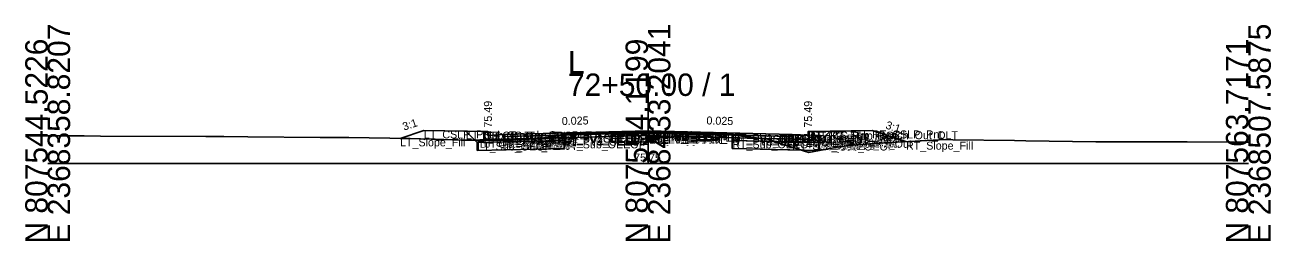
# Model space of a CAD drawing. Extents: x -26 to 8153, y -10 to 9520.
# Drawn here: x 6997.2 to 7152.8, y 2990.3 to 3017.3 of the extents above; entities that cross this region are included whole.
import ezdxf

# ---------------------------------------------------------------- set-up
doc = ezdxf.new("R2010")
doc.units = 0
for name, color, linetype in [('Exist CMT Pavement', 7, 'Continuous'), ('Exist Cross Section Cell', 7, 'Continuous'), ('Exist XS Center Line Elevation Label', 7, 'Continuous'), ('Exist XS Ground Line', 7, 'Continuous'), ('Prop CMT Conc Surface', 7, 'Continuous'), ('Prop CMT Concrete Structures', 7, 'Continuous'), ('Prop CMT Pvmt Course 1', 7, 'Continuous'), ('Prop CMT Pvmt Course 1 CG', 7, 'Continuous'), ('Prop CMT Pvmt Course 1 Wedge', 7, 'Continuous'), ('Prop CMT Pvmt Course 2', 7, 'Continuous'), ('Prop CMT Pvmt Course 2 Wedge', 7, 'Continuous'), ('Prop CMT Pvmt Course 3', 7, 'Continuous'), ('Prop CMT Pvmt Course 3 Wedge', 7, 'Continuous'), ('Prop CMT Pvmt Surface', 7, 'Continuous'), ('Prop CMT Pvmt Wedge Surface 1', 7, 'Continuous'), ('Prop CMT Pvmt Wedge Surface 2', 7, 'Continuous'), ('Prop CMT Pvmt Wedge Surface 3', 7, 'Continuous'), ('Prop CMT Shallow Undercut', 7, 'Continuous'), ('Prop CMT Shallow Undercut Boundary', 7, 'Continuous'), ('Prop CMT Slope Grass', 7, 'Continuous'), ('Prop CMT Subgrade Earthwork', 7, 'Continuous'), ('Prop XS Earthwork Shape', 7, 'Continuous'), ('Prop XS Hydro Elevations', 7, 'Continuous'), ('Prop XS SE Text', 7, 'Continuous'), ('Prop XS Side Slope Text', 7, 'Continuous'), ('Prop XS Subgrade Earthwork', 7, 'Continuous'), ('Scratch_Level_2', 7, 'Continuous'), ('Scratch_Level_6', 7, 'Continuous')]:
    doc.layers.add(name, color=color, linetype=linetype)

msp = doc.modelspace()

# ---------------------------------------------------------------- linework, layer by layer
at = {"layer": 'Exist CMT Pavement'}
for p, q in [((7064.54, 3003.62), (7073.73, 3003.72)), ((7073.73, 3003.72), (7075.06, 3003.75)), ((7075.06, 3003.75), (7084.16, 3003.57)), ((7084.16, 3003.57), (7085.53, 3003.55))]:
    msp.add_line(p, q, dxfattribs=at)
at = {"layer": 'Exist Cross Section Cell'}
for p, q in [((7075, 3000), (7075, 3011.25)), ((7000, 3000), (7075, 3000)), ((7075, 3000), (7150, 3000))]:
    msp.add_line(p, q, dxfattribs=at)
at = {"layer": 'Exist XS Ground Line'}
for p, q in [((7000, 3003.46), (7000.94, 3003.46)), ((7000.94, 3003.46), (7003.33, 3003.45)), ((7003.33, 3003.45), (7004.55, 3003.45)), ((7004.55, 3003.45), (7006.59, 3003.42)), ((7006.59, 3003.42), (7019.78, 3003.36)), ((7019.78, 3003.36), (7021.99, 3003.4)), ((7021.99, 3003.4), (7025.01, 3003.35)), ((7025.01, 3003.35), (7034.03, 3003.26)), ((7034.03, 3003.26), (7037.64, 3003.27)), ((7037.64, 3003.27), (7045.29, 3003.13)), ((7045.29, 3003.13), (7047.92, 3003.03)), ((7060.18, 3003.05), (7061.95, 3003.2)), ((7061.95, 3003.2), (7063.82, 3003.49)), ((7063.82, 3003.49), (7064.54, 3003.62)), ((7064.54, 3003.62), (7073.73, 3003.72)), ((7073.73, 3003.72), (7075.06, 3003.75)), ((7075.06, 3003.75), (7084.16, 3003.57)), ((7084.16, 3003.57), (7085.53, 3003.55)), ((7085.53, 3003.55), (7087.46, 3003.33)), ((7087.46, 3003.33), (7089.96, 3003.03)), ((7047.92, 3003.03), (7048.41, 3003.05)), ((7048.41, 3003.05), (7051.65, 3002.94)), ((7051.65, 3002.94), (7052.29, 3002.94)), ((7052.29, 3002.94), (7056.58, 3002.92)), ((7056.58, 3002.92), (7058.17, 3002.92)), ((7058.17, 3002.92), (7060.18, 3003.05)), ((7089.96, 3003.03), (7091.5, 3002.52)), ((7091.5, 3002.52), (7095.11, 3001.4)), ((7095.11, 3001.4), (7098.87, 3002.07)), ((7098.87, 3002.07), (7100.15, 3002.24)), ((7100.15, 3002.24), (7103.87, 3002.55)), ((7103.87, 3002.55), (7112.11, 3003.01)), ((7112.11, 3003.01), (7113.1, 3002.98)), ((7113.1, 3002.98), (7120.78, 3002.87)), ((7120.78, 3002.87), (7122.19, 3002.85)), ((7122.19, 3002.85), (7130.96, 3002.73)), ((7130.96, 3002.73), (7132.27, 3002.72)), ((7132.27, 3002.72), (7139.89, 3002.72)), ((7139.89, 3002.72), (7142.36, 3002.73)), ((7142.36, 3002.73), (7148.82, 3002.69)), ((7148.82, 3002.69), (7150, 3002.68))]:
    msp.add_line(p, q, dxfattribs=at)
at = {"layer": 'Prop CMT Conc Surface'}
for points in [[(7055, 3003.49), (7055, 3003.99), (7054.5, 3003.99)], [(7057, 3003.62), (7055, 3003.49)], [(7093, 3003.62), (7095, 3003.49)], [(7095, 3003.49), (7095, 3003.99), (7095.5, 3003.99)]]:
    msp.add_lwpolyline(points, dxfattribs=at)
at = {"layer": 'Prop CMT Concrete Structures'}
for points in [[(7057, 3003.62), (7055, 3003.49), (7055, 3003.99), (7054.5, 3003.99)], [(7054.5, 3003.99), (7054.5, 3002.98), (7057, 3003.04)], [(7057, 3003.04), (7057, 3003.62)], [(7093, 3003.62), (7095, 3003.49), (7095, 3003.99), (7095.5, 3003.99)], [(7095.5, 3003.99), (7095.5, 3002.98), (7093, 3003.04)], [(7093, 3003.04), (7093, 3003.62)]]:
    msp.add_lwpolyline(points, dxfattribs=at)
at = {"layer": 'Prop CMT Pvmt Course 1'}
for points in [[(7075, 3004.07), (7057, 3003.62)], [(7057, 3003.62), (7057, 3003.37)], [(7057, 3003.37), (7064.54, 3003.56)], [(7064.54, 3003.69), (7075, 3003.95)], [(7064.54, 3003.56), (7064.54, 3003.69)], [(7075, 3003.82), (7075, 3004.07)], [(7075, 3004.07), (7093, 3003.62)], [(7075, 3003.82), (7075, 3004.07)], [(7075, 3003.95), (7075, 3003.82), (7075, 3003.82)], [(7085.53, 3003.69), (7075, 3003.95)], [(7075, 3003.95), (7075, 3003.82), (7075, 3003.82)], [(7085.53, 3003.56), (7085.53, 3003.69)], [(7093, 3003.37), (7085.53, 3003.56)], [(7093, 3003.62), (7093, 3003.37)]]:
    msp.add_lwpolyline(points, dxfattribs=at)
at = {"layer": 'Prop CMT Pvmt Course 1 CG'}
for points in [[(7057, 3003.04), (7054, 3002.97), (7053.66, 3002.63)], [(7053.66, 3002.63), (7057, 3002.71)], [(7057, 3002.71), (7057, 3003.04)], [(7093, 3003.04), (7096, 3002.97), (7096.34, 3002.63)], [(7093, 3002.71), (7093, 3003.04)], [(7096.34, 3002.63), (7093, 3002.71)]]:
    msp.add_lwpolyline(points, dxfattribs=at)
at = {"layer": 'Prop CMT Pvmt Course 1 Wedge'}
for points in [[(7075, 3003.95), (7064.54, 3003.69)], [(7075, 3003.95), (7085.53, 3003.69)]]:
    msp.add_lwpolyline(points, dxfattribs=at)
at = {"layer": 'Prop CMT Pvmt Course 2'}
for points in [[(7064.54, 3003.56), (7057, 3003.37)], [(7057, 3003.37), (7057, 3003.04)], [(7057, 3003.04), (7064.54, 3003.23)], [(7064.54, 3003.23), (7064.54, 3003.56)], [(7085.53, 3003.23), (7085.53, 3003.56)], [(7085.53, 3003.56), (7093, 3003.37)], [(7093, 3003.04), (7085.53, 3003.23)], [(7093, 3003.37), (7093, 3003.04)]]:
    msp.add_lwpolyline(points, dxfattribs=at)
at = {"layer": 'Prop CMT Pvmt Course 2 Wedge'}
for points in [[(7075, 3003.82), (7064.54, 3003.56)], [(7075, 3003.82), (7085.53, 3003.56)]]:
    msp.add_lwpolyline(points, dxfattribs=at)
at = {"layer": 'Prop CMT Pvmt Course 3'}
for points in [[(7064.54, 3003.23), (7057, 3003.04)], [(7064.54, 3002.9), (7064.54, 3003.23)], [(7085.53, 3003.23), (7093, 3003.04)], [(7085.53, 3002.9), (7085.53, 3003.23)], [(7057, 3003.04), (7057, 3002.71)], [(7057, 3002.71), (7064.54, 3002.9)], [(7093, 3002.71), (7085.53, 3002.9)], [(7093, 3003.04), (7093, 3002.71)]]:
    msp.add_lwpolyline(points, dxfattribs=at)
at = {"layer": 'Prop CMT Pvmt Course 3 Wedge'}
for points in [[(7075, 3003.49), (7064.54, 3003.23)], [(7075, 3003.49), (7085.53, 3003.23)]]:
    msp.add_lwpolyline(points, dxfattribs=at)
at = {"layer": 'Prop CMT Pvmt Surface'}
for points in [[(7075, 3004.07), (7057, 3003.62)], [(7075, 3004.07), (7093, 3003.62)]]:
    msp.add_lwpolyline(points, dxfattribs=at)
at = {"layer": 'Prop CMT Pvmt Wedge Surface 1'}
for points in [[(7057, 3003.37), (7057, 3003.62)], [(7064.54, 3003.56), (7057, 3003.37)], [(7075, 3003.95), (7064.54, 3003.69)], [(7064.54, 3003.69), (7064.54, 3003.56)], [(7075, 3003.95), (7085.53, 3003.69)], [(7085.53, 3003.69), (7085.53, 3003.56)], [(7085.53, 3003.56), (7093, 3003.37)], [(7093, 3003.37), (7093, 3003.62)]]:
    msp.add_lwpolyline(points, dxfattribs=at)
at = {"layer": 'Prop CMT Pvmt Wedge Surface 2'}
for points in [[(7075, 3003.82), (7057, 3003.37)], [(7057, 3003.37), (7057, 3003.62)], [(7075, 3003.82), (7093, 3003.37)], [(7093, 3003.37), (7093, 3003.62)]]:
    msp.add_lwpolyline(points, dxfattribs=at)
at = {"layer": 'Prop CMT Pvmt Wedge Surface 3'}
for points in [[(7057, 3003.04), (7057, 3003.62)], [(7075, 3003.49), (7057, 3003.04)], [(7075, 3003.49), (7093, 3003.04)], [(7093, 3003.04), (7093, 3003.62)]]:
    msp.add_lwpolyline(points, dxfattribs=at)
at = {"layer": 'Prop CMT Shallow Undercut'}
for p, q in [((7064.54, 3002.9), (7053.66, 3002.63)), ((7053.66, 3002.63), (7053.66, 3001.63)), ((7053.66, 3001.63), (7064.54, 3001.9)), ((7064.54, 3001.9), (7064.54, 3002.9))]:
    msp.add_line(p, q, dxfattribs=at)
msp.add_lwpolyline([(7094.2, 3001.68), (7085.53, 3001.9), (7085.53, 3002.9), (7090.77, 3002.77), (7091.5, 3002.52)], close=True, dxfattribs=at)
at = {"layer": 'Prop CMT Shallow Undercut Boundary'}
for p, q in [((7053.66, 3002.63), (7053.66, 3001.63)), ((7053.66, 3001.63), (7064.54, 3001.9)), ((7064.54, 3002.9), (7064.54, 3001.9)), ((7085.53, 3002.9), (7085.53, 3001.9)), ((7096.34, 3001.63), (7085.53, 3001.9)), ((7096.34, 3002.63), (7096.34, 3001.63))]:
    msp.add_line(p, q, dxfattribs=at)
at = {"layer": 'Prop CMT Slope Grass'}
for points in [[(7054.5, 3003.99), (7047, 3004.14), (7044.02, 3003.15)], [(7095.5, 3003.99), (7103, 3004.14), (7107.23, 3002.74)]]:
    msp.add_lwpolyline(points, dxfattribs=at)
at = {"layer": 'Prop CMT Subgrade Earthwork'}
for points in [[(7057, 3002.71), (7053.66, 3002.63), (7052.25, 3004.04)], [(7064.54, 3002.9), (7064.56, 3003.62)], [(7085.53, 3002.9), (7085.51, 3003.55)], [(7093, 3002.71), (7096.34, 3002.63), (7097.75, 3004.04)], [(7064.54, 3002.9), (7057, 3002.71)], [(7085.53, 3002.9), (7093, 3002.71)]]:
    msp.add_lwpolyline(points, dxfattribs=at)
at = {"layer": 'Prop XS Earthwork Shape'}
for points in [[(7047, 3004.14), (7044.02, 3003.15), (7045.29, 3003.13), (7047.92, 3003.03), (7048.41, 3003.05), (7051.65, 3002.94), (7052.29, 3002.94), (7053.36, 3002.93), (7052.25, 3004.04)], [(7053.36, 3002.93), (7056.58, 3002.92), (7058.17, 3002.92), (7060.18, 3003.05), (7061.95, 3003.2), (7063.82, 3003.49), (7064.54, 3003.62), (7064.56, 3003.62), (7064.54, 3002.9), (7057, 3002.71), (7053.66, 3002.63)], [(7085.53, 3002.9), (7085.51, 3003.55), (7085.53, 3003.55), (7087.46, 3003.33), (7089.96, 3003.03), (7090.77, 3002.77)], [(7096.34, 3001.63), (7098.87, 3002.07), (7100.15, 3002.24), (7103.87, 3002.55), (7107.23, 3002.74), (7103, 3004.14), (7097.75, 3004.04), (7096.34, 3002.63)], [(7057, 3002.71), (7053.66, 3002.63), (7053.66, 3001.63), (7064.54, 3001.9), (7064.54, 3002.9)], [(7094.2, 3001.68), (7085.53, 3001.9), (7085.53, 3002.9), (7090.77, 3002.77), (7091.5, 3002.52)], [(7090.77, 3002.77), (7093, 3002.71), (7096.34, 3002.63), (7096.34, 3001.63), (7094.2, 3001.68), (7091.5, 3002.52)], [(7095.11, 3001.4), (7096.34, 3001.63), (7094.2, 3001.68)]]:
    msp.add_lwpolyline(points, close=True, dxfattribs=at)
at = {"layer": 'Prop XS Subgrade Earthwork'}
for p, q in [((7053.66, 3002.63), (7064.54, 3002.9)), ((7085.53, 3002.9), (7096.34, 3002.63))]:
    msp.add_line(p, q, dxfattribs=at)
at = {"layer": 'Scratch_Level_6'}
for p, q in [((7064.54, 3002.9), (7053.66, 3002.63)), ((7053.66, 3002.63), (7053.66, 3001.63)), ((7053.66, 3001.63), (7064.54, 3001.9)), ((7064.54, 3001.9), (7064.54, 3002.9))]:
    msp.add_line(p, q, dxfattribs=at)
msp.add_lwpolyline([(7094.2, 3001.68), (7085.53, 3001.9), (7085.53, 3002.9), (7090.77, 3002.77), (7091.5, 3002.52)], close=True, dxfattribs=at)

# ---------------------------------------------------------------- texts
at = {"layer": 'Exist Cross Section Cell'}
for s, p in [('E 2368358.8207', (7002.8, 2990)), ('E 2368433.2041', (7077.8, 2990)), ('E 2368507.5875', (7152.8, 2990)), ('N 807544.5226', (7000, 2990)), ('N 807554.1199', (7075, 2990)), ('N 807563.7171', (7150, 2990))]:
    msp.add_text(s, height=2.8, rotation=90, dxfattribs=at).set_placement(p)
for s, p in [('L', (7065, 3011.25)), ('72+50.00 / 1', (7065, 3008.45))]:
    msp.add_text(s, height=2.8, dxfattribs=at).set_placement(p)
at = {"layer": 'Exist XS Center Line Elevation Label'}
msp.add_text('75.75', height=1, dxfattribs=at).set_placement((7073.27, 3000.25))
at = {"layer": 'Prop XS Hydro Elevations'}
for p in [(7055.5, 3004.49), (7095.5, 3004.49)]:
    msp.add_text('75.49', height=1, rotation=90, dxfattribs=at).set_placement(p)
at = {"layer": 'Prop XS SE Text'}
for rotation, p in [(1.4321, (7064.24, 3004.81)), (358.5679, (7082.29, 3004.89))]:
    msp.add_text('0.025', height=1, rotation=rotation, dxfattribs=at).set_placement(p)
at = {"layer": 'Prop XS Side Slope Text'}
for rotation, p in [(18.4349, (7044.52, 3004.11)), (341.5651, (7104.6, 3004.4))]:
    msp.add_text('3:1', height=1, rotation=rotation, dxfattribs=at).set_placement(p)
at = {"layer": 'Scratch_Level_2'}
for s, p in [('LT_Slope_Fill', (7044.02, 3002.15)), ('LT_CSLP_Pnt', (7047, 3003.14)), ('LT_Sub_Trench_Out_DLT', (7052.25, 3003.04)), ('LT_CG_Top_BOC', (7054.5, 3002.99)), ('LT_CG_Top_Face', (7055, 3002.99)), ('LT_CG_Top_Gut', (7055, 3002.49)), ('LT_PV1_OEOT', (7057, 3002.62)), ('LT_PV2_OEOT', (7057, 3002.37)), ('LT_PV1_OEEOP', (7064.54, 3002.69)), ('LT_PV_OEEOP_EG', (7064.54, 3002.62)), ('LT_PV2_OEEOP', (7064.54, 3002.56)), ('LT_PV3_OEEOP', (7064.54, 3002.23)), ('LT_PV_Sub_Tie_Out', (7064.56, 3002.62)), ('PV1_PGL', (7075, 3003.07)), ('RT_PV1_IEEOP', (7075, 3002.95)), ('LT_PV1_IEEOP', (7075, 3002.95)), ('RT_PV2_IEEOP', (7075, 3002.82)), ('LT_PV2_IEEOP', (7075, 3002.82)), ('PV2_PGL', (7075, 3002.82)), ('RT_PV_IEEOP_EG', (7075, 3002.75)), ('LT_PV_IEEOP_EG', (7075, 3002.75)), ('RT_PV3_IEEOP', (7075, 3002.49)), ('LT_PV3_IEEOP', (7075, 3002.49)), ('RT_PV_Sub_Tie_Out', (7085.51, 3002.55)), ('RT_PV1_OEEOP', (7085.53, 3002.69)), ('RT_PV2_OEEOP', (7085.53, 3002.56)), ('RT_PV_OEEOP_EG', (7085.53, 3002.55)), ('RT_PV3_OEEOP', (7085.53, 3002.23)), ('RT_PV1_OEOT', (7093, 3002.62)), ('RT_PV2_OEOT', (7093, 3002.37)), ('RT_CG_Top_Face', (7095, 3002.99)), ('RT_CG_Top_Gut', (7095, 3002.49)), ('RT_CG_Top_BOC', (7095.5, 3002.99)), ('RT_Sub_Trench_Out_DLT', (7097.75, 3003.04)), ('RT_CSLP_Pnt', (7103, 3003.14)), ('LT_Sub_OEOP', (7053.66, 3001.63)), ('LT_CG1_Shelf_Out', (7054, 3001.97)), ('LT_CG_Bot_BOC', (7054.5, 3001.98)), ('LT_PV3_OEOT', (7057, 3002.04)), ('LT_CG_Bot_IE', (7057, 3002.04)), ('LT_Sub_OEOT', (7057, 3001.71)), ('LT_Sub_OEEOP', (7064.54, 3001.9)), ('RT_Sub_OEEOP', (7085.53, 3001.9)), ('RT_PV3_OEOT', (7093, 3002.04)), ('RT_CG_Bot_IE', (7093, 3002.04)), ('RT_Sub_OEOT', (7093, 3001.71)), ('RT_CG_Bot_BOC', (7095.5, 3001.98)), ('RT_CG1_Shelf_Out', (7096, 3001.97)), ('RT_Sub_OEOP', (7096.34, 3001.63)), ('RT_Slope_Fill', (7107.23, 3001.74))]:
    msp.add_text(s, height=1, dxfattribs=at).set_placement(p)

doc.saveas('drawing.dxf')
